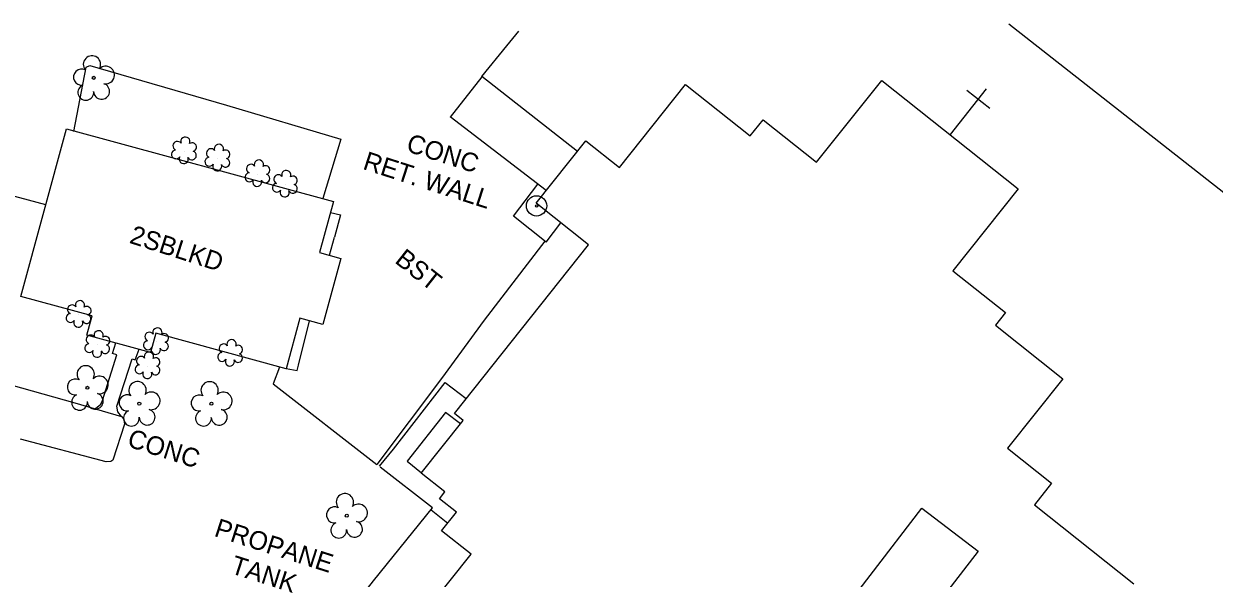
# Model space of a CAD drawing. Extents: x 553786 to 558838, y 502329 to 507342.
# Drawn here: x 557797.6 to 558052.9, y 507025.7 to 507144.7 of the extents above; entities that cross this region are included whole.
import ezdxf

# ---------------------------------------------------------------- set-up
doc = ezdxf.new("R2010")
doc.units = 0
for name, color, linetype in [('Exist Building Text', 7, 'Continuous'), ('Exist Other Culture Area Outline Text', 7, 'Continuous'), ('Exist Other Culture Church or Cemetery CELL', 7, 'Continuous'), ('Exist Roads EOP Text', 7, 'Continuous'), ('Exist Utilities Other Located Object CELL', 7, 'Continuous'), ('Exist Utilities Other Located Object Text', 7, 'Continuous'), ('Exist Vegetation Shrub CELL', 7, 'Continuous'), ('Exist Vegetation Tree CELL', 7, 'Continuous'), ('Prop Drainage Structure Pipe RCP 15in Class III Label', 7, 'Continuous'), ('Prop Drainage Structure Pipe RCP 42in Class III Label', 7, 'Continuous'), ('Prop Drainage Structure Plot Symbol 50 Scale', 7, 'Continuous'), ('Prop Drainage Structure Tops and Inverts LABEL', 7, 'Continuous'), ('Prop Earthen Structure Tail Ditch Label', 7, 'Continuous'), ('Prop Erosion Rip Rap Pad Outlet for Jurisdictional Stream CELL', 7, 'Continuous')]:
    doc.layers.add(name, color=color, linetype=linetype)

msp = doc.modelspace()

# ---------------------------------------------------------------- linework, layer by layer
at = {"layer": 'Exist Other Culture Church or Cemetery CELL'}
for p, q in [((557996.34, 507120.97), (558004.05, 507130.76)), ((557999.85, 507130.5), (558004.79, 507126.61)), ((558000.21, 507125.87), (558000.21, 507125.87))]:
    msp.add_line(p, q, dxfattribs=at)
at = {"layer": 'Exist Utilities Other Located Object CELL'}
for radius in [2.18, 0.24]:
    msp.add_circle((557907.59, 507105.64), radius, dxfattribs=at)
at = {"layer": 'Exist Vegetation Shrub CELL'}
for p, q in [((557832.06, 507117.39), (557832.06, 507117.39)), ((557839.23, 507115.83), (557839.23, 507115.83)), ((557847.82, 507112.47), (557847.82, 507112.47)), ((557853.7, 507110.23), (557853.7, 507110.23)), ((557809.46, 507082.27), (557809.46, 507082.27)), ((557813.48, 507075.82), (557813.48, 507075.82)), ((557826.06, 507076.43), (557826.06, 507076.43)), ((557841.97, 507073.91), (557841.97, 507073.91)), ((557824.25, 507071.24), (557824.25, 507071.24))]:
    msp.add_line(p, q, dxfattribs=at)
for centre, radius, start, end in [((557830.58, 507118.51), 0.968, 35.8908, 245.4216), ((557832.29, 507119.43), 0.99, 334.8391, 200.4717), ((557833.73, 507118.25), 0.929, 284.4567, 126.0861), ((557839.46, 507117.87), 0.99, 334.8391, 200.4717), ((557830.26, 507116.68), 0.955, 95.1099, 327.9534), ((557831.93, 507115.7), 0.984, 151.2797, 21.387), ((557833.7, 507116.46), 0.937, 204.9913, 73.4601), ((557837.43, 507115.12), 0.955, 95.1099, 327.9534), ((557837.75, 507116.95), 0.968, 35.8908, 245.4216), ((557840.91, 507116.7), 0.929, 284.4567, 126.0861), ((557839.11, 507114.14), 0.984, 151.2797, 21.387), ((557840.87, 507114.9), 0.937, 204.9913, 73.4601), ((557846.34, 507113.6), 0.968, 35.8908, 245.4216), ((557848.05, 507114.51), 0.99, 334.8391, 200.4717), ((557849.49, 507113.34), 0.929, 284.4567, 126.0861), ((557846.02, 507111.77), 0.955, 95.1099, 327.9534), ((557847.69, 507110.79), 0.984, 151.2797, 21.387), ((557849.45, 507111.54), 0.937, 204.9913, 73.4601), ((557852.22, 507111.36), 0.968, 35.8908, 245.4216), ((557853.93, 507112.27), 0.99, 334.8391, 200.4717), ((557855.37, 507111.1), 0.929, 284.4567, 126.0861), ((557851.9, 507109.53), 0.955, 95.1099, 327.9534), ((557853.57, 507108.55), 0.984, 151.2797, 21.387), ((557855.34, 507109.3), 0.937, 204.9913, 73.4601), ((557807.98, 507083.4), 0.968, 35.8908, 245.4216), ((557809.69, 507084.31), 0.99, 334.8391, 200.4717), ((557811.14, 507083.14), 0.929, 284.4567, 126.0861), ((557807.66, 507081.56), 0.955, 95.1099, 327.9534), ((557809.33, 507080.59), 0.984, 151.2797, 21.387), ((557811.1, 507081.34), 0.937, 204.9913, 73.4601), ((557811.99, 507076.94), 0.968, 35.8908, 245.4216), ((557813.7, 507077.86), 0.99, 334.8391, 200.4717), ((557824.58, 507077.56), 0.968, 35.8908, 245.4216), ((557826.29, 507078.47), 0.99, 334.8391, 200.4717), ((557827.74, 507077.3), 0.929, 284.4567, 126.0861), ((557811.68, 507075.11), 0.955, 95.1099, 327.9534), ((557815.11, 507074.89), 0.937, 204.9913, 73.4601), ((557815.15, 507076.69), 0.929, 284.4567, 126.0861), ((557824.26, 507075.73), 0.955, 95.1099, 327.9534), ((557825.94, 507074.75), 0.984, 151.2797, 21.387), ((557827.7, 507075.5), 0.937, 204.9913, 73.4601), ((557840.48, 507075.04), 0.968, 35.8908, 245.4216), ((557842.19, 507075.95), 0.99, 334.8391, 200.4717), ((557843.64, 507074.78), 0.929, 284.4567, 126.0861), ((557813.35, 507074.13), 0.984, 151.2797, 21.387), ((557822.76, 507072.37), 0.968, 35.8908, 245.4216), ((557824.47, 507073.28), 0.99, 334.8391, 200.4717), ((557825.92, 507072.11), 0.929, 284.4567, 126.0861), ((557840.17, 507073.21), 0.955, 95.1099, 327.9534), ((557841.84, 507072.23), 0.984, 151.2797, 21.387), ((557843.6, 507072.98), 0.937, 204.9913, 73.4601), ((557822.45, 507070.54), 0.955, 95.1099, 327.9534), ((557824.12, 507069.56), 0.984, 151.2797, 21.387), ((557825.88, 507070.31), 0.937, 204.9913, 73.4601)]:
    msp.add_arc(centre, radius, start, end, dxfattribs=at)
at = {"layer": 'Exist Vegetation Tree CELL'}
for p, q in [((557812.64, 507133.13), (557812.64, 507133.13)), ((557811.29, 507066.6), (557811.29, 507066.6)), ((557822.41, 507063.2), (557822.41, 507063.2)), ((557837.87, 507063.18), (557837.87, 507063.18)), ((557866.89, 507039.14), (557866.89, 507039.14))]:
    msp.add_line(p, q, dxfattribs=at)
for centre in [(557812.64, 507133.13), (557811.29, 507066.6), (557822.41, 507063.2), (557837.87, 507063.18), (557866.89, 507039.14)]:
    msp.add_circle(centre, 0.326, dxfattribs=at)
for centre, radius, start, end in [((557812.26, 507136), 1.86, 330.1651, 219.7134), ((557810.04, 507133.28), 1.73, 62.6636, 279.3457), ((557815.19, 507133.72), 1.9, 257.1011, 134.1999), ((557810.94, 507130.01), 1.69, 111.5671, 6.231), ((557814.32, 507130.23), 1.7, 181.2822, 74.56), ((557810.91, 507069.48), 1.86, 330.1651, 219.7134), ((557808.69, 507066.76), 1.73, 62.6636, 279.3457), ((557813.84, 507067.19), 1.9, 257.1011, 134.1999), ((557822.03, 507066.07), 1.86, 330.1651, 219.7134), ((557837.49, 507066.05), 1.86, 330.1651, 219.7134), ((557809.59, 507063.48), 1.69, 111.5671, 6.231), ((557812.96, 507063.7), 1.7, 181.2822, 74.56), ((557819.81, 507063.35), 1.73, 62.6636, 279.3457), ((557824.96, 507063.79), 1.9, 257.1011, 134.1999), ((557835.27, 507063.33), 1.73, 62.6636, 279.3457), ((557840.42, 507063.77), 1.9, 257.1011, 134.1999), ((557820.71, 507060.08), 1.69, 111.5671, 6.231), ((557824.09, 507060.3), 1.7, 181.2822, 74.56), ((557836.17, 507060.06), 1.69, 111.5671, 6.231), ((557839.55, 507060.28), 1.7, 181.2822, 74.56), ((557866.5, 507042.02), 1.86, 330.1651, 219.7134), ((557864.28, 507039.3), 1.73, 62.6636, 279.3457), ((557869.43, 507039.73), 1.9, 257.1011, 134.1999), ((557865.18, 507036.02), 1.69, 111.5671, 6.231), ((557868.56, 507036.24), 1.7, 181.2822, 74.56)]:
    msp.add_arc(centre, radius, start, end, dxfattribs=at)
at = {"layer": 'Prop Drainage Structure Pipe RCP 15in Class III Label'}
msp.add_line((558008.83, 507144.73), (558188.99, 507003.24), dxfattribs=at)
at = {"layer": 'Prop Drainage Structure Pipe RCP 42in Class III Label'}
msp.add_line((557889.14, 507124.69), (557895.94, 507133.32), dxfattribs=at)
at = {"layer": 'Prop Drainage Structure Plot Symbol 50 Scale'}
for points in [[(557808.38, 507121.64), (557811.03, 507135.4), (557811.81, 507135.77), (557841.08, 507127.27), (557865.61, 507119.98), (557861.73, 507107.23)], [(557863.4, 507104.2), (557865.57, 507103.71), (557864.24, 507098.89)], [(557909.37, 507098.08), (557896.34, 507081.14), (557887.19, 507068.56), (557873.35, 507050.11)], [(557782.84, 507070.56), (557808.6, 507063.33), (557818.59, 507060.4), (557819.06, 507059.87), (557819.22, 507058.76), (557816.73, 507051.08), (557816.31, 507050.78), (557815.29, 507050.69), (557796.92, 507055.55)], [(557852.46, 507071.03), (557851.1, 507067.45), (557873.35, 507050.11)], [(557853.91, 507070.76), (557856.26, 507070.33)], [(557884.97, 507040.4), (557888.57, 507037.53)]]:
    msp.add_lwpolyline(points, dxfattribs=at)
at = {"layer": 'Prop Drainage Structure Tops and Inverts LABEL'}
msp.add_line((557802.35, 507105.89), (557790.73, 507108.97), dxfattribs=at)
at = {"layer": 'Prop Earthen Structure Tail Ditch Label'}
msp.add_line((557909.63, 507097.87), (557912.77, 507102.02), dxfattribs=at)
for points in [[(557813.04, 507062.14), (557814.15, 507063.06), (557814.51, 507063.84), (557817.56, 507073.7), (557816.65, 507073.99), (557817.35, 507076.23)], [(557818.59, 507060.4), (557817.78, 507061.44), (557817.61, 507062.67), (557820.85, 507072.78), (557821.55, 507072.61), (557822.39, 507074.86)], [(557873.93, 507049.75), (557876.91, 507053.43), (557887.98, 507067.71), (557892.5, 507064.27)], [(557891.28, 507058.86), (557888.07, 507061.29), (557879.85, 507050.81), (557882.92, 507048.36)]]:
    msp.add_lwpolyline(points, dxfattribs=at)
at = {"layer": 'Prop Erosion Rip Rap Pad Outlet for Jurisdictional Stream CELL'}
msp.add_line((557863.18, 507095.03), (557864.24, 507098.89), dxfattribs=at)
for points in [[(557916.36, 507117.3), (557895.87, 507133.38), (557901.24, 507140.01), (557903.78, 507143.16)], [(557884.59, 507019.59), (557893.56, 507030.86), (557887.22, 507035.9), (557890.39, 507039.89), (557886.75, 507042.79), (557887.92, 507044.27), (557882.87, 507048.29), (557891.85, 507059.58), (557889.96, 507061.08), (557918.75, 507097.27), (557907.52, 507106.19), (557918.17, 507119.58), (557925.35, 507113.86), (557939.53, 507131.69), (557953.41, 507120.66), (557956.18, 507124.13), (557967.64, 507115.01), (557981.62, 507132.58), (558010.85, 507109.33), (557996.84, 507091.71), (558008.12, 507082.74), (558005.99, 507080.06), (558020.46, 507068.54), (558008.58, 507053.6), (558018.03, 507046.09), (558014.36, 507041.47), (558035.66, 507024.53)], [(557909.68, 507108.91), (557889.03, 507124.77)], [(557909.63, 507097.87), (557902.63, 507103.44), (557907.84, 507110.33)], [(557856.26, 507070.33), (557856.57, 507071.44), (557858.88, 507080.97)], [(557858.43, 507007.01), (557872.59, 507025.13), (557885.3, 507040.81), (557874.08, 507049.53)]]:
    msp.add_lwpolyline(points, dxfattribs=at)
for points in [[(557806.79, 507122.19), (557864.05, 507106.6), (557861.06, 507095.61), (557865.63, 507094.37), (557861.77, 507080.19), (557856.84, 507081.53), (557853.89, 507070.69), (557825.93, 507078.3), (557824.82, 507074.2), (557811.17, 507077.91), (557812.29, 507082.06), (557797, 507086.22)], [(557968.06, 507011.83), (557990.19, 507040.77), (558002.25, 507031.54), (557994.08, 507020.85), (557990.76, 507023.39), (557976.8, 507005.14)]]:
    msp.add_lwpolyline(points, close=True, dxfattribs=at)

# ---------------------------------------------------------------- texts
at = {"layer": 'Exist Building Text'}
for s, p in [('CONC', (557879.41, 507117.44)), ('RET. WALL', (557870.13, 507113.59)), ('2SBLKD', (557820.09, 507097.74))]:
    msp.add_text(s, height=4, rotation=342.2224, dxfattribs=at).set_placement(p)
at = {"layer": 'Exist Other Culture Area Outline Text'}
msp.add_text('CONC', height=4, rotation=342.2224, dxfattribs=at).set_placement((557819.59, 507054.08))
at = {"layer": 'Exist Roads EOP Text'}
msp.add_text('BST', height=4, rotation=321.6667, dxfattribs=at).set_placement((557876.98, 507093.59))
at = {"layer": 'Exist Utilities Other Located Object Text'}
for s, p in [('PROPANE', (557838.26, 507034.82)), ('TANK', (557841.75, 507026.87))]:
    msp.add_text(s, height=4, rotation=342.2224, dxfattribs=at).set_placement(p)

doc.saveas('drawing.dxf')
